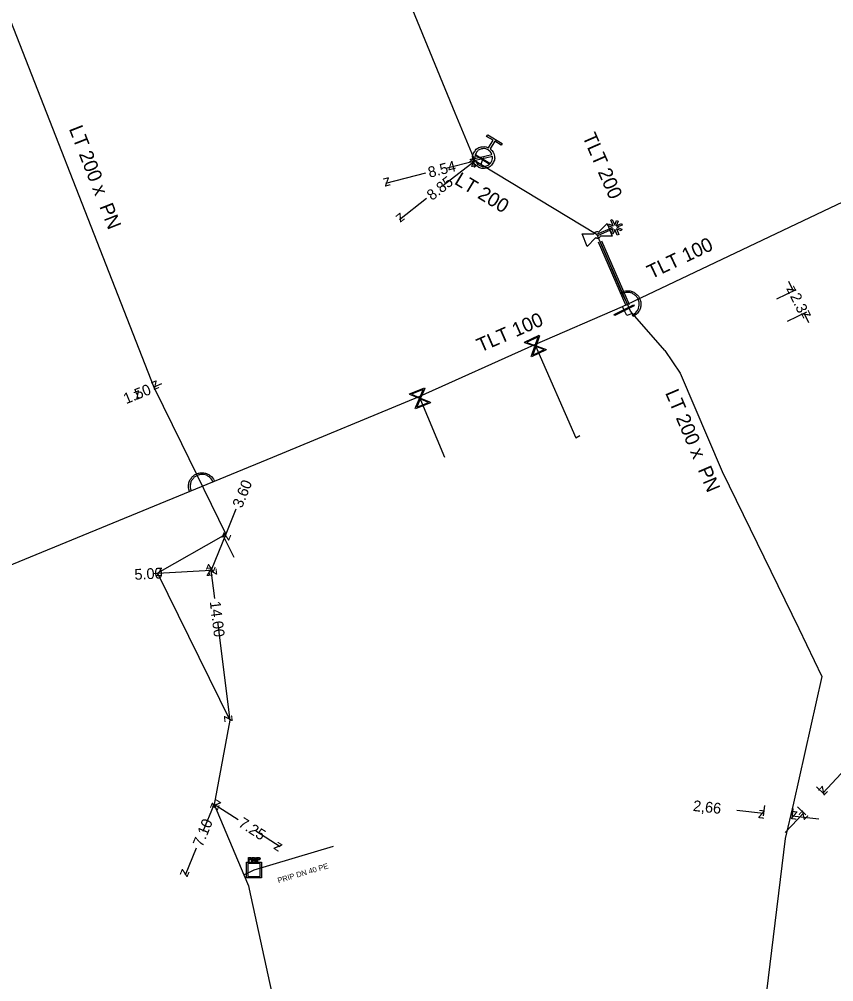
# Model space of a CAD drawing. Extents: x -643544 to -637295, y -1119190 to -1111715.
# Drawn here: x -641372.7 to -641297.3, y -1114121 to -1114031.8 of the extents above; entities that cross this region are included whole.
import ezdxf

# ---------------------------------------------------------------- set-up
doc = ezdxf.new("R2010")
doc.units = 0
for name, color, linetype in [('Default', 7, 'Continuous'), ('VP Chránička', 7, 'Continuous'), ('VP Chránička - okraje', 7, 'Continuous'), ('VP Hydrant', 7, 'Continuous'), ('VP Kótování', 7, 'Continuous'), ('VP Lomový bod', 7, 'Continuous'), ('VP Nepropojené křížení', 7, 'Continuous'), ('VP Popis přípojky', 7, 'Continuous'), ('VP Přípojka', 7, 'Continuous'), ('VP Změna materiálu', 7, 'Continuous'), ('VP Řad', 7, 'Continuous'), ('VP Řad - popis', 7, 'Continuous'), ('VP Šachta', 7, 'Continuous'), ('VP Šoupě', 7, 'Continuous')]:
    doc.layers.add(name, color=color, linetype=linetype)

msp = doc.modelspace()

# ---------------------------------------------------------------- linework, layer by layer
at = {"layer": 'Default'}
for points in [[(-641329.133, -1114043.807), (-641328.842, -1114044.019), (-641328.757, -1114044.375), (-641328.661, -1114044.777), (-641328.878, -1114045.132), (-641329.093, -1114045.485), (-641329.495, -1114045.582), (-641329.898, -1114045.679), (-641330.253, -1114045.462), (-641330.605, -1114045.248), (-641330.703, -1114044.846), (-641330.801, -1114044.444), (-641330.585, -1114044.09), (-641330.368, -1114043.735), (-641329.967, -1114043.637), (-641329.611, -1114043.547), (-641329.29, -1114043.711)], [(-641328.965, -1114044.33), (-641329.058, -1114044.066), (-641329.308, -1114043.913), (-641329.596, -1114043.737), (-641329.923, -1114043.816), (-641330.249, -1114043.895), (-641330.425, -1114044.184), (-641330.577, -1114044.434), (-641330.538, -1114044.711)], [(-641330.495, -1114044.889), (-641330.401, -1114045.15), (-641330.154, -1114045.3), (-641329.867, -1114045.475), (-641329.54, -1114045.397), (-641329.213, -1114045.318), (-641329.037, -1114045.03), (-641328.887, -1114044.783), (-641328.922, -1114044.507)], [(-641319.512, -1114051.684), (-641319.496, -1114051.634), (-641319.462, -1114051.591), (-641319.41, -1114051.525), (-641319.334, -1114051.494), (-641319.259, -1114051.462), (-641319.172, -1114051.473), (-641319.12, -1114051.479), (-641319.073, -1114051.503)], [(-641318.917, -1114051.882), (-641318.934, -1114051.931), (-641318.967, -1114051.973), (-641319.021, -1114052.04), (-641319.097, -1114052.072), (-641319.172, -1114052.103), (-641319.256, -1114052.092), (-641319.31, -1114052.085), (-641319.357, -1114052.061)], [(-641316.951, -1114057.069), (-641316.655, -1114056.931), (-641316.312, -1114056.954), (-641315.969, -1114056.979), (-641315.696, -1114057.181), (-641315.424, -1114057.382), (-641315.289, -1114057.669), (-641315.156, -1114057.954), (-641315.174, -1114058.293), (-641315.193, -1114058.632), (-641315.393, -1114058.912), (-641315.594, -1114059.192), (-641315.889, -1114059.332)], [(-641315.956, -1114059.191), (-641315.697, -1114059.068), (-641315.522, -1114058.823), (-641315.347, -1114058.577), (-641315.33, -1114058.281), (-641315.314, -1114057.985), (-641315.431, -1114057.735), (-641315.548, -1114057.485), (-641315.787, -1114057.308), (-641316.026, -1114057.131), (-641316.325, -1114057.11), (-641316.625, -1114057.09), (-641316.885, -1114057.21)], [(-641356.973, -1114075.55), (-641357.096, -1114075.246), (-641357.056, -1114074.906), (-641357.014, -1114074.564), (-641356.799, -1114074.301), (-641356.584, -1114074.039), (-641356.292, -1114073.919), (-641356.001, -1114073.799), (-641355.663, -1114073.835), (-641355.325, -1114073.871), (-641355.055, -1114074.084), (-641354.785, -1114074.298), (-641354.66, -1114074.6)], [(-641354.804, -1114074.66), (-641354.914, -1114074.395), (-641355.151, -1114074.208), (-641355.387, -1114074.021), (-641355.682, -1114073.99), (-641355.977, -1114073.959), (-641356.233, -1114074.064), (-641356.488, -1114074.168), (-641356.677, -1114074.398), (-641356.865, -1114074.628), (-641356.901, -1114074.926), (-641356.936, -1114075.224), (-641356.828, -1114075.49)], [(-641351.38, -1114109.465), (-641351.344, -1114109.465), (-641351.325, -1114109.469), (-641351.299, -1114109.474), (-641351.281, -1114109.486), (-641351.262, -1114109.498), (-641351.252, -1114109.52), (-641351.242, -1114109.542), (-641351.242, -1114109.569), (-641351.242, -1114109.615), (-641351.27, -1114109.646), (-641351.299, -1114109.677), (-641351.375, -1114109.677)], [(-641351.375, -1114109.636), (-641351.328, -1114109.636), (-641351.309, -1114109.619), (-641351.291, -1114109.602), (-641351.291, -1114109.57), (-641351.291, -1114109.548), (-641351.302, -1114109.532), (-641351.313, -1114109.516), (-641351.331, -1114109.511), (-641351.343, -1114109.508), (-641351.376, -1114109.508)], [(-641350.985, -1114109.749), (-641351.006, -1114109.716), (-641351.02, -1114109.699), (-641351.033, -1114109.682), (-641351.044, -1114109.676), (-641351.055, -1114109.669), (-641351.066, -1114109.666), (-641351.073, -1114109.664), (-641351.092, -1114109.664)], [(-641351.045, -1114109.624), (-641351.012, -1114109.624), (-641350.994, -1114109.617), (-641350.976, -1114109.61), (-641350.966, -1114109.596), (-641350.957, -1114109.581), (-641350.957, -1114109.563), (-641350.957, -1114109.538), (-641350.976, -1114109.522), (-641350.994, -1114109.505), (-641351.034, -1114109.505)], [(-641351.035, -1114109.465), (-641350.988, -1114109.465), (-641350.963, -1114109.475), (-641350.938, -1114109.485), (-641350.923, -1114109.509), (-641350.908, -1114109.533), (-641350.908, -1114109.563), (-641350.908, -1114109.602), (-641350.933, -1114109.627), (-641350.957, -1114109.653), (-641351.009, -1114109.66), (-641350.99, -1114109.67), (-641350.98, -1114109.679), (-641350.96, -1114109.697), (-641350.941, -1114109.726)], [(-641350.578, -1114109.466), (-641350.542, -1114109.466), (-641350.523, -1114109.47), (-641350.497, -1114109.475), (-641350.479, -1114109.487), (-641350.46, -1114109.499), (-641350.45, -1114109.521), (-641350.44, -1114109.543), (-641350.44, -1114109.57), (-641350.44, -1114109.616), (-641350.468, -1114109.647), (-641350.497, -1114109.679), (-641350.573, -1114109.679)], [(-641350.573, -1114109.637), (-641350.526, -1114109.637), (-641350.507, -1114109.62), (-641350.489, -1114109.603), (-641350.489, -1114109.571), (-641350.489, -1114109.549), (-641350.5, -1114109.533), (-641350.511, -1114109.517), (-641350.529, -1114109.513), (-641350.541, -1114109.509), (-641350.574, -1114109.509)]]:
    msp.add_open_spline(points, degree=3, dxfattribs=at)
at = {"layer": 'VP Chránička'}
msp.add_lwpolyline([(-641316.382, -1114058.288), (-641318.948, -1114052.391)], dxfattribs=at)
at = {"layer": 'VP Chránička - okraje'}
for points in [[(-641316.52, -1114058.348), (-641319.086, -1114052.451)], [(-641318.811, -1114052.331), (-641316.245, -1114058.228)]]:
    msp.add_lwpolyline(points, dxfattribs=at)
at = {"layer": 'VP Hydrant'}
for points in [[(-641329.29, -1114043.711), (-641328.863, -1114043.011), (-641329.452, -1114042.652), (-641329.356, -1114042.495), (-641328.022, -1114043.309), (-641328.118, -1114043.465), (-641328.706, -1114043.106), (-641329.133, -1114043.807)], [(-641330.538, -1114044.711), (-641328.965, -1114044.33)], [(-641328.922, -1114044.507), (-641330.495, -1114044.889)]]:
    msp.add_lwpolyline(points, dxfattribs=at)
at = {"layer": 'VP Kótování'}
for points in [[(-641333.5, -1114047.213), (-641330.559, -1114044.904)], [(-641333.241, -1114045.59), (-641330.559, -1114044.904)], [(-641335.106, -1114046.066), (-641338.832, -1114047.019)], [(-641335.014, -1114048.402), (-641337.52, -1114050.37)], [(-641301.491, -1114056.065), (-641301.055, -1114056.965)], [(-641302.59, -1114057.709), (-641300.785, -1114056.834)], [(-641301.586, -1114059.778), (-641299.782, -1114058.903)], [(-641299.615, -1114059.934), (-641300.052, -1114059.034)], [(-641359.578, -1114065.585), (-641360.272, -1114065.87)], [(-641352.673, -1114077.191), (-641353.608, -1114079.513)], [(-641353.608, -1114079.513), (-641354.953, -1114082.853)], [(-641360.314, -1114083.145), (-641359.945, -1114083.125)], [(-641359.945, -1114083.125), (-641354.953, -1114082.853)], [(-641354.633, -1114085.456), (-641354.953, -1114082.853)], [(-641354.367, -1114087.617), (-641353.245, -1114096.748)], [(-641296.602, -1114101.672), (-641298.322, -1114103.486)], [(-641298.916, -1114102.922), (-641298.141, -1114103.658)], [(-641355.7, -1114107.031), (-641354.676, -1114104.544)], [(-641352.464, -1114105.961), (-641354.676, -1114104.544)], [(-641306.292, -1114105.086), (-641303.807, -1114105.357)], [(-641303.728, -1114104.638), (-641303.834, -1114105.605)], [(-641301.797, -1114107.15), (-641300.077, -1114105.336)], [(-641301.088, -1114104.925), (-641301.193, -1114105.893)], [(-641300.671, -1114104.772), (-641299.896, -1114105.508)], [(-641298.681, -1114105.915), (-641301.166, -1114105.644)], [(-641350.843, -1114107), (-641348.571, -1114108.455)], [(-641356.342, -1114108.589), (-641357.38, -1114111.11)]]:
    msp.add_lwpolyline(points, dxfattribs=at)
at = {"layer": 'VP Lomový bod'}
for points in [[(-641319.073, -1114051.503), (-641318.297, -1114050.729)], [(-641318.297, -1114050.729), (-641317.822, -1114051.885), (-641318.917, -1114051.882)], [(-641319.357, -1114052.061), (-641320.134, -1114052.836), (-641320.609, -1114051.68), (-641319.512, -1114051.684)]]:
    msp.add_lwpolyline(points, dxfattribs=at)
at = {"layer": 'VP Nepropojené křížení'}
for points in [[(-641316.885, -1114057.21), (-641316.951, -1114057.069)], [(-641315.889, -1114059.332), (-641315.956, -1114059.191)], [(-641354.66, -1114074.6), (-641354.804, -1114074.66)], [(-641356.828, -1114075.49), (-641356.973, -1114075.55)]]:
    msp.add_lwpolyline(points, dxfattribs=at)
at = {"layer": 'VP Přípojka'}
for points in [[(-641329.73, -1114044.61), (-641329.83, -1114044.78), (-641329.984, -1114045.253)], [(-641324.98, -1114061.93), (-641324.937, -1114062.069), (-641321.183, -1114070.576), (-641320.822, -1114070.37)], [(-641335.69, -1114066.74), (-641335.626, -1114066.918), (-641333.342, -1114072.369)], [(-641353.861, -1114079.657), (-641352.877, -1114081.632)], [(-641351.927, -1114111.077), (-641351, -1114110.61), (-641343.638, -1114108.413)]]:
    msp.add_lwpolyline(points, dxfattribs=at)
at = {"layer": 'VP Změna materiálu'}
msp.add_lwpolyline([(-641317.448, -1114050.932), (-641316.953, -1114050.716), (-641316.891, -1114050.86), (-641317.381, -1114051.073), (-641316.944, -1114051.244), (-641317.002, -1114051.389), (-641317.436, -1114051.219), (-641317.206, -1114051.748), (-641317.349, -1114051.81), (-641317.583, -1114051.273), (-641317.755, -1114051.714), (-641317.9, -1114051.657), (-641317.731, -1114051.225), (-641319.183, -1114051.857), (-641319.245, -1114051.714), (-641317.789, -1114051.08), (-641318.229, -1114050.908), (-641318.171, -1114050.763), (-641317.729, -1114050.936), (-641317.963, -1114050.4), (-641317.819, -1114050.337), (-641317.59, -1114050.864), (-641317.42, -1114050.433), (-641317.275, -1114050.49), (-641317.448, -1114050.932)], dxfattribs=at)
at = {"layer": 'VP Řad'}
for points in [[(-641353.554, -1113988.95), (-641352.589, -1113991.545), (-641339.375, -1114023.452), (-641332.389, -1114040.452), (-641330.559, -1114044.904)], [(-641385.39, -1114001.782), (-641385.2, -1114002.279), (-641376.644, -1114024.107), (-641360.272, -1114065.87), (-641357.709, -1114071.118)], [(-641319.215, -1114051.783), (-641329.984, -1114045.253), (-641330.559, -1114044.904)], [(-641316.42, -1114058.2), (-641297.62, -1114049.28), (-641289.94, -1114045.63)], [(-641316.42, -1114058.2), (-641316.732, -1114057.528), (-641319.215, -1114051.783)], [(-641457.529, -1114115.488), (-641431.79, -1114105.42), (-641400.41, -1114092.71), (-641379.39, -1114084.75), (-641349.25, -1114072.38), (-641335.69, -1114066.74), (-641324.98, -1114061.93), (-641316.862, -1114058.399), (-641316.42, -1114058.2)], [(-641312.941, -1114062.501), (-641315.958, -1114059.071), (-641316.127, -1114058.851), (-641316.42, -1114058.2)], [(-641315.958, -1114059.071), (-641316.483, -1114059.258), (-641316.709, -1114058.749), (-641316.862, -1114058.399)], [(-641312.941, -1114062.501), (-641311.519, -1114064.575), (-641307.641, -1114073.709), (-641300.532, -1114088.229), (-641298.4, -1114092.703), (-641301.034, -1114104.428), (-641301.795, -1114107.688)], [(-641357.709, -1114071.118), (-641353.608, -1114079.513)], [(-641353.608, -1114079.513), (-641353.861, -1114079.657), (-641359.945, -1114083.125), (-641353.245, -1114096.748), (-641354.676, -1114104.544), (-641351.927, -1114111.077), (-641351.5, -1114112.09)], [(-641301.795, -1114107.688), (-641304.49, -1114129.72), (-641306.09, -1114146.01), (-641311.536, -1114174.051), (-641316.186, -1114189.268), (-641317.653, -1114199.52), (-641320.41, -1114215.01), (-641323.71, -1114228.17), (-641325.05, -1114233.24), (-641327.731, -1114241.931), (-641332.01, -1114258.52), (-641339.17, -1114286.33), (-641344.7, -1114307.58), (-641348.34, -1114321.37)], [(-641351.5, -1114112.09), (-641351.435, -1114112.391), (-641348.15, -1114127.57), (-641343.87, -1114139.91), (-641340.12, -1114154.08), (-641332.824, -1114169.762), (-641327.42, -1114181.96), (-641320.272, -1114199.061), (-641319.482, -1114201.216), (-641317.05, -1114206.76), (-641310.972, -1114243.12), (-641315.207, -1114249.378), (-641327.161, -1114279.989), (-641333.31, -1114292.811), (-641338.439, -1114303.506), (-641345.87, -1114322.41)]]:
    msp.add_lwpolyline(points, dxfattribs=at)
at = {"layer": 'VP Šachta'}
for points in [[(-641350.293, -1114109.887), (-641350.293, -1114111.339), (-641351.707, -1114111.339), (-641351.707, -1114109.887), (-641350.293, -1114109.887)], [(-641351.514, -1114109.824), (-641351.514, -1114109.465), (-641351.38, -1114109.465)], [(-641351.375, -1114109.677), (-641351.468, -1114109.677), (-641351.468, -1114109.824), (-641351.514, -1114109.824)], [(-641351.376, -1114109.508), (-641351.468, -1114109.508), (-641351.468, -1114109.636)], [(-641351.468, -1114109.636), (-641351.375, -1114109.636)], [(-641351.194, -1114109.824), (-641351.194, -1114109.465), (-641351.035, -1114109.465)], [(-641351.092, -1114109.664), (-641351.146, -1114109.664), (-641351.146, -1114109.824), (-641351.194, -1114109.824)], [(-641351.034, -1114109.505), (-641351.146, -1114109.505), (-641351.146, -1114109.624)], [(-641351.146, -1114109.624), (-641351.045, -1114109.624)], [(-641350.941, -1114109.726), (-641350.879, -1114109.824), (-641350.939, -1114109.824), (-641350.985, -1114109.749)], [(-641350.83, -1114109.825), (-641350.83, -1114109.466), (-641350.784, -1114109.466), (-641350.784, -1114109.825), (-641350.83, -1114109.825)], [(-641350.712, -1114109.825), (-641350.712, -1114109.466), (-641350.578, -1114109.466)], [(-641350.573, -1114109.679), (-641350.666, -1114109.679), (-641350.666, -1114109.825), (-641350.712, -1114109.825)], [(-641350.574, -1114109.509), (-641350.666, -1114109.509), (-641350.666, -1114109.637)], [(-641350.666, -1114109.637), (-641350.573, -1114109.637)], [(-641351.586, -1114110.011), (-641351.586, -1114111.215), (-641350.414, -1114111.215), (-641350.414, -1114110.011), (-641351.586, -1114110.011)]]:
    msp.add_lwpolyline(points, dxfattribs=at)
at = {"layer": 'VP Šoupě'}
for points in [[(-641330.445, -1114044.35), (-641329.164, -1114045.131), (-641329.213, -1114045.211), (-641330.494, -1114044.43), (-641330.445, -1114044.35)], [(-641315.785, -1114058.362), (-641317.578, -1114059.248), (-641317.633, -1114059.136), (-641315.84, -1114058.25), (-641315.785, -1114058.362)], [(-641323.936, -1114062.422), (-641325.29, -1114063.069), (-641325.318, -1114063.01), (-641325.271, -1114062.89), (-641324.993, -1114062.097), (-641325.908, -1114061.775), (-641325.937, -1114061.716), (-641324.584, -1114061.069), (-641324.555, -1114061.128), (-641324.88, -1114062.044), (-641324.088, -1114062.322), (-641323.965, -1114062.362), (-641323.936, -1114062.422)], [(-641325.759, -1114061.735), (-641324.963, -1114062.014), (-641324.685, -1114061.221), (-641325.759, -1114061.735)], [(-641324.119, -1114062.405), (-641324.91, -1114062.127), (-641325.187, -1114062.916), (-641324.119, -1114062.405)], [(-641334.648, -1114067.33), (-641336.038, -1114067.894), (-641336.063, -1114067.833), (-641336.009, -1114067.716), (-641335.683, -1114066.942), (-641336.577, -1114066.565), (-641336.602, -1114066.504), (-641335.212, -1114065.94), (-641335.187, -1114066.001), (-641335.568, -1114066.896), (-641334.794, -1114067.222), (-641334.673, -1114067.269), (-641334.648, -1114067.33)], [(-641336.426, -1114066.534), (-641335.649, -1114066.861), (-641335.322, -1114066.086), (-641336.426, -1114066.534)], [(-641334.829, -1114067.303), (-641335.602, -1114066.977), (-641335.927, -1114067.748), (-641334.829, -1114067.303)]]:
    msp.add_lwpolyline(points, dxfattribs=at)

# ---------------------------------------------------------------- texts
at = {"layer": 'VP Kótování'}
for s, rotation, p in [('z', 38.14014, (-641330.643, -1114045.606)), ('z', 14.34056, (-641330.92, -1114045.512)), ('8.54', 14.34056, (-641334.74, -1114046.489)), ('z', 194.34054, (-641338.471, -1114046.411)), ('8.85', 38.14014, (-641334.509, -1114048.641)), ('z', 218.14012, (-641337.436, -1114049.668)), ('z', 295.87353, (-641301.723, -1114056.733)), ('2.3', 295.87357, (-641301.374, -1114057.453)), ('z', 115.87355, (-641299.383, -1114059.266)), ('z', 202.32614, (-641359.999, -1114065.218)), ('1.50', 22.32616, (-641362.844, -1114067.467)), ('z', 22.32616, (-641361.933, -1114067.092)), ('3.60', 68.06561, (-641352.116, -1114077.146)), ('z', 68.06561, (-641353.331, -1114080.164)), ('z', 248.06565, (-641355.23, -1114082.202)), ('5.00', 3.11878, (-641362.046, -1114083.74)), ('z', 183.11882, (-641359.473, -1114082.599)), ('z', 3.11878, (-641355.425, -1114083.379)), ('z', 97.00777, (-641354.396, -1114083.288)), ('14.00', 277.00773, (-641355.099, -1114085.766)), ('z', 277.00775, (-641353.802, -1114096.313)), ('z', 226.51596, (-641298.341, -1114102.779)), ('z', 67.61721, (-641354.404, -1114105.197)), ('z', 147.35546, (-641353.985, -1114104.393)), ('2,66', 353.78991, (-641310.375, -1114105.145)), ('z', 353.78991, (-641304.358, -1114105.8)), ('z', 173.78991, (-641300.615, -1114105.201)), ('z', 46.51596, (-641300.058, -1114106.043)), ('7.10', 67.61721, (-641355.784, -1114108.549)), ('7.25', 327.35548, (-641352.523, -1114106.517)), ('z', 327.35544, (-641349.262, -1114108.606)), ('z', 247.61725, (-641357.652, -1114110.457))]:
    msp.add_text(s, height=1, rotation=rotation, dxfattribs=at).set_placement(p)
at = {"layer": 'VP Popis přípojky'}
msp.add_text('PRIP DN 40 PE', height=0.5, rotation=16.61641, dxfattribs=at).set_placement((-641348.736, -1114111.845))
at = {"layer": 'VP Řad - popis'}
for s, rotation, p in [('LT 200 x  PN ', 291.40169, (-641368.163, -1114041.938)), ('TLT 200', 293.53608, (-641320.607, -1114042.653)), ('LT 200', 328.76737, (-641332.527, -1114047.003)), ('TLT 100', 25.38283, (-641314.213, -1114055.885)), ('TLT 100', 23.54507, (-641330.023, -1114062.683)), ('LT 200 x  PN ', 293.00454, (-641312.936, -1114066.405))]:
    msp.add_text(s, height=1.3, rotation=rotation, dxfattribs=at).set_placement(p)

doc.saveas('drawing.dxf')
